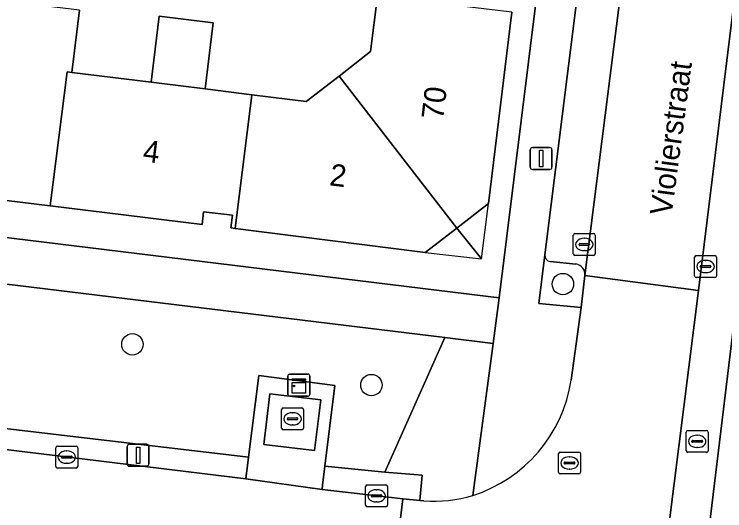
# Model space of a CAD drawing. Extents: x 161692 to 162379, y 380760 to 381678.
# Drawn here: x 162230.63 to 162263.02, y 381445.4 to 381468.05 of the extents above; entities that cross this region are included whole.
import ezdxf

# ---------------------------------------------------------------- set-up
doc = ezdxf.new("R2010")
doc.units = 0
for name, color, linetype in [('IMGEO_Boom', 7, 'Continuous'), ('IMGEO_Brandkraan', 7, 'Continuous'), ('IMGEO_Erf', 7, 'Continuous'), ('IMGEO_Groenvoorziening', 7, 'Continuous'), ('IMGEO_Haag', 7, 'Continuous'), ('IMGEO_Kast', 7, 'Continuous'), ('IMGEO_Kolk', 7, 'Continuous'), ('IMGEO_Lichtmast', 7, 'Continuous'), ('IMGEO_Openbare_ruimte_label', 7, 'Continuous'), ('IMGEO_Pand', 7, 'Continuous'), ('IMGEO_Pand_nummerreeks', 7, 'Continuous'), ('IMGEO_Pand_overbouw', 7, 'Continuous'), ('IMGEO_Parkeervlak_open', 7, 'Continuous'), ('IMGEO_Rijbaan_lokaal_open', 7, 'Continuous'), ('IMGEO_Rioolput', 7, 'Continuous'), ('IMGEO_Voetpad_gesloten', 7, 'Continuous'), ('IMGEO_Voetpad_open', 7, 'Continuous')]:
    doc.layers.add(name, color=color, linetype=linetype)

msp = doc.modelspace()

# ---------------------------------------------------------------- linework, layer by layer
at = {"layer": 'IMGEO_Boom'}
for centre in [(162255.637, 381455.741), (162236.015, 381452.992), (162246.91, 381451.132)]:
    msp.add_circle(centre, 0.489, dxfattribs=at)
at = {"layer": 'IMGEO_Brandkraan'}
for p, q in [((162261.258, 381448.139), (162261.258, 381448.991)), ((162261.333, 381449.065), (162262.185, 381449.065)), ((162261.746, 381448.845), (162261.771, 381448.845)), ((162262.259, 381448.991), (162262.259, 381448.139)), ((162261.517, 381448.559), (162261.517, 381448.571)), ((162261.955, 381448.522), (162261.557, 381448.522)), ((162261.56, 381448.608), (162261.958, 381448.608)), ((162262.001, 381448.571), (162262.001, 381448.559)), ((162261.769, 381448.285), (162261.744, 381448.285)), ((162262.185, 381448.065), (162261.333, 381448.065))]:
    msp.add_line(p, q, dxfattribs=at)
for points in [[(162261.258, 381448.139), (162261.258, 381448.991)], [(162261.333, 381449.065), (162262.185, 381449.065)], [(162262.259, 381448.991), (162262.259, 381448.139)], [(162262.185, 381448.065), (162261.333, 381448.065)]]:
    msp.add_lwpolyline(points, dxfattribs=at)
for centre, radius, start, end in [((162261.335, 381448.989), 0.0765, 91.552, 178.448), ((162261.335, 381448.989), 0.0765, 91.552, 178.448), ((162262.183, 381448.989), 0.0765, 1.552, 88.448), ((162262.183, 381448.989), 0.0765, 1.552, 88.448), ((162261.557, 381448.568), 0.0403, 85.8775, 175.7526), ((162261.554, 381448.558), 0.0366, 178.938, 274.7102), ((162261.958, 381448.565), 0.043, 264.8664, 352.4533), ((162261.962, 381448.57), 0.0386, 1.7309, 96.639), ((162261.335, 381448.141), 0.0765, 181.552, 268.448), ((162261.335, 381448.141), 0.0765, 181.552, 268.448), ((162262.183, 381448.141), 0.0765, 271.552, 358.448), ((162262.183, 381448.141), 0.0765, 271.552, 358.448)]:
    msp.add_arc(centre, radius, start, end, dxfattribs=at)
for centre, major_axis, ratio, start_param, end_param in [((162261.745, 381448.565), (-0.387, 0.002), 0.722429, 4.712389, 7.853982), ((162261.77, 381448.565), (-0.39, 0.002), 0.717154, 1.570796, 4.712389)]:
    msp.add_ellipse(centre, major_axis=major_axis, ratio=ratio, start_param=start_param, end_param=end_param, dxfattribs=at)
at = {"layer": 'IMGEO_Erf'}
msp.add_lwpolyline([(162258.857, 381504.761), (162259.168, 381507.762), (162159.019, 381519.9), (162158.982, 381519.974), (162147.825, 381521.413), (162147.501, 381521.45), (162142.857, 381483.773), (162141.011, 381468.8), (162141.688, 381468.725), (162252.73, 381455.108), (162255.72, 381479.239), (162256.283, 381483.581)], close=True, dxfattribs=at)
for points in [[(162266.353, 381478.026), (162258.728, 381415.14), (162259.887, 381415.029), (162260.517, 381419.959), (162261.231, 381420.555), (162261.544, 381423.133), (162261.805, 381425.285), (162261.256, 381426.05), (162261.605, 381428.827), (162262.07, 381432.534), (162262.711, 381432.456), (162262.99, 381434.745), (162263.27, 381437.035), (162262.575, 381437.121), (162263.044, 381440.885)], [(162233.596, 381468.245), (162233.251, 381465.397), (162236.873, 381464.948), (162237.239, 381467.969), (162239.7, 381467.664), (162239.334, 381464.644), (162241.463, 381464.38), (162243.94, 381464.073), (162245.432, 381465.233), (162246.869, 381466.35), (162247.182, 381468.889)], [(162253.311, 381468.141), (162252.242, 381459.414), (162250.803, 381458.3), (162249.365, 381457.185), (162240.692, 381458.283), (162240.506, 381458.306), (162240.579, 381458.892), (162239.26, 381459.045), (162239.188, 381458.459), (162232.27, 381459.311), (162228.274, 381459.803)]]:
    msp.add_lwpolyline(points, dxfattribs=at)
at = {"layer": 'IMGEO_Groenvoorziening'}
for points in [[(162241.771, 381451.574), (162245.242, 381451.12), (162244.789, 381447.432), (162247.524, 381447.158), (162250.253, 381453.304), (162216.805, 381457.375), (162217.915, 381455.163), (162218.204, 381453.352), (162220.256, 381450.06), (162220.259, 381449.408), (162223.875, 381448.965), (162223.999, 381449.886), (162241.303, 381447.842)], [(162241.303, 381447.842), (162223.999, 381449.886), (162223.875, 381448.965), (162241.178, 381446.849)], [(162249.228, 381447.021), (162247.524, 381447.158), (162244.789, 381447.432), (162244.681, 381446.56), (162244.658, 381446.37), (162247.05, 381446.091), (162248.348, 381445.939), (162249.114, 381445.873)]]:
    msp.add_lwpolyline(points, close=True, dxfattribs=at)
for points in [[(162254.81, 381457.07), (162254.547, 381454.858), (162256.47, 381454.674), (162256.641, 381456.135)], [(162256.23, 381456.657), (162255.054, 381456.776)], [(162252.46, 381453.03), (162250.253, 381453.304), (162247.524, 381447.158), (162249.228, 381447.021), (162249.114, 381445.873), (162249.299, 381445.857)], [(162251.531, 381446.095), (162252.46, 381453.03)]]:
    msp.add_lwpolyline(points, dxfattribs=at)
for centre, radius, start, end in [((162255.09, 381457.054), 0.28, 176.6713, 262.7095), ((162256.147, 381456.169), 0.496, 356.1202, 80.3105), ((162249.8, 381451.745), 5.909, 265.1375, 287.0354)]:
    msp.add_arc(centre, radius, start, end, dxfattribs=at)
at = {"layer": 'IMGEO_Haag'}
for points in [[(162252.46, 381453.03), (162250.253, 381453.304), (162247.524, 381447.158), (162249.228, 381447.021), (162249.114, 381445.873), (162249.299, 381445.857)], [(162251.531, 381446.095), (162252.46, 381453.03)]]:
    msp.add_lwpolyline(points, dxfattribs=at)
for points in [[(162223.999, 381449.886), (162223.875, 381448.965), (162241.178, 381446.849), (162241.303, 381447.842)], [(162249.228, 381447.021), (162247.524, 381447.158), (162244.789, 381447.432), (162244.681, 381446.56), (162244.658, 381446.37), (162247.05, 381446.091), (162248.348, 381445.939), (162249.114, 381445.873)]]:
    msp.add_lwpolyline(points, close=True, dxfattribs=at)
msp.add_arc((162249.8, 381451.745), 5.909, 265.1375, 287.0354, dxfattribs=at)
at = {"layer": 'IMGEO_Kast'}
for p, q in [((162243.102, 381450.706), (162243.102, 381451.547)), ((162243.102, 381451.547), (162243.102, 381450.706)), ((162243.177, 381451.631), (162244.018, 381451.631)), ((162244.018, 381451.631), (162243.177, 381451.631)), ((162244.102, 381451.556), (162244.102, 381450.715)), ((162244.102, 381450.715), (162244.102, 381451.556)), ((162244.027, 381450.631), (162243.186, 381450.631)), ((162243.186, 381450.631), (162244.027, 381450.631))]:
    msp.add_line(p, q, dxfattribs=at)
for points in [[(162243.297, 381451.421), (162243.897, 381451.421), (162243.897, 381451.336), (162243.297, 381451.336), (162243.297, 381451.421)], [(162243.297, 381451.246), (162243.897, 381451.246), (162243.897, 381450.757), (162243.297, 381450.757), (162243.297, 381451.246)]]:
    msp.add_lwpolyline(points, dxfattribs=at)
msp.add_circle((162243.381, 381451.095), 0.0377, dxfattribs=at)
for centre, start, end in [((162243.18, 381451.553), 92.4484, 184.2845), ((162243.18, 381451.553), 92.4484, 184.2845), ((162244.024, 381451.553), 2.4484, 94.2845), ((162244.024, 381451.553), 2.4484, 94.2845), ((162243.18, 381450.709), 182.4484, 274.2845), ((162243.18, 381450.709), 182.4484, 274.2845), ((162244.024, 381450.709), 272.4484, 4.2845), ((162244.024, 381450.709), 272.4484, 4.2845)]:
    msp.add_arc(centre, 0.0779, start, end, dxfattribs=at)
at = {"layer": 'IMGEO_Kolk'}
for p, q in [((162256.113, 381457.124), (162256.113, 381457.976)), ((162256.188, 381458.05), (162257.04, 381458.05)), ((162257.114, 381457.976), (162257.114, 381457.124)), ((162256.372, 381457.544), (162256.372, 381457.556)), ((162256.415, 381457.593), (162256.813, 381457.593)), ((162256.601, 381457.83), (162256.626, 381457.83)), ((162256.856, 381457.556), (162256.856, 381457.544)), ((162256.81, 381457.507), (162256.412, 381457.507)), ((162256.624, 381457.27), (162256.599, 381457.27)), ((162257.04, 381457.05), (162256.188, 381457.05)), ((162261.642, 381456.116), (162261.642, 381456.968)), ((162261.717, 381457.042), (162262.569, 381457.042)), ((162262.643, 381456.968), (162262.643, 381456.116)), ((162261.944, 381456.585), (162262.342, 381456.585)), ((162262.13, 381456.822), (162262.155, 381456.822)), ((162261.901, 381456.536), (162261.901, 381456.548)), ((162262.339, 381456.499), (162261.941, 381456.499)), ((162262.153, 381456.262), (162262.128, 381456.262)), ((162262.385, 381456.548), (162262.385, 381456.536)), ((162262.569, 381456.042), (162261.717, 381456.042)), ((162232.519, 381447.421), (162232.519, 381448.273)), ((162232.594, 381448.347), (162233.446, 381448.347)), ((162233.52, 381448.273), (162233.52, 381447.421)), ((162232.778, 381447.841), (162232.778, 381447.853)), ((162232.821, 381447.89), (162233.219, 381447.89)), ((162233.007, 381448.127), (162233.032, 381448.127)), ((162233.262, 381447.853), (162233.262, 381447.841)), ((162233.216, 381447.804), (162232.818, 381447.804)), ((162233.03, 381447.567), (162233.005, 381447.567)), ((162233.446, 381447.347), (162232.594, 381447.347)), ((162246.719, 381446.58), (162247.571, 381446.58)), ((162246.644, 381445.654), (162246.644, 381446.506)), ((162247.132, 381446.36), (162247.157, 381446.36)), ((162247.645, 381446.506), (162247.645, 381445.654)), ((162246.903, 381446.074), (162246.903, 381446.086)), ((162247.341, 381446.037), (162246.943, 381446.037)), ((162246.946, 381446.123), (162247.344, 381446.123)), ((162247.387, 381446.086), (162247.387, 381446.074)), ((162247.571, 381445.58), (162246.719, 381445.58)), ((162247.155, 381445.8), (162247.13, 381445.8))]:
    msp.add_line(p, q, dxfattribs=at)
for points in [[(162256.113, 381457.124), (162256.113, 381457.976)], [(162256.188, 381458.05), (162257.04, 381458.05)], [(162257.114, 381457.976), (162257.114, 381457.124)], [(162257.04, 381457.05), (162256.188, 381457.05)], [(162261.642, 381456.116), (162261.642, 381456.968)], [(162261.717, 381457.042), (162262.569, 381457.042)], [(162262.643, 381456.968), (162262.643, 381456.116)], [(162262.569, 381456.042), (162261.717, 381456.042)], [(162232.519, 381447.421), (162232.519, 381448.273)], [(162232.594, 381448.347), (162233.446, 381448.347)], [(162233.52, 381448.273), (162233.52, 381447.421)], [(162233.446, 381447.347), (162232.594, 381447.347)], [(162246.719, 381446.58), (162247.571, 381446.58)], [(162246.644, 381445.654), (162246.644, 381446.506)], [(162247.645, 381446.506), (162247.645, 381445.654)], [(162247.571, 381445.58), (162246.719, 381445.58)]]:
    msp.add_lwpolyline(points, dxfattribs=at)
for centre, radius, start, end in [((162256.19, 381457.974), 0.0765, 91.552, 178.448), ((162256.19, 381457.974), 0.0765, 91.552, 178.448), ((162257.038, 381457.974), 0.0765, 1.552, 88.448), ((162257.038, 381457.974), 0.0765, 1.552, 88.448), ((162256.412, 381457.553), 0.0403, 85.8775, 175.7526), ((162256.409, 381457.543), 0.0366, 178.938, 274.7102), ((162256.813, 381457.55), 0.043, 264.8664, 352.4533), ((162256.817, 381457.555), 0.0386, 1.7309, 96.639), ((162256.19, 381457.126), 0.0765, 181.552, 268.448), ((162256.19, 381457.126), 0.0765, 181.552, 268.448), ((162257.038, 381457.126), 0.0765, 271.552, 358.448), ((162257.038, 381457.126), 0.0765, 271.552, 358.448), ((162261.719, 381456.966), 0.0765, 91.552, 178.448), ((162261.719, 381456.966), 0.0765, 91.552, 178.448), ((162262.567, 381456.966), 0.0765, 1.552, 88.448), ((162262.567, 381456.966), 0.0765, 1.552, 88.448), ((162261.941, 381456.545), 0.0403, 85.8775, 175.7526), ((162262.346, 381456.547), 0.0386, 1.7309, 96.639), ((162261.938, 381456.535), 0.0366, 178.938, 274.7102), ((162262.342, 381456.542), 0.043, 264.8664, 352.4533), ((162261.719, 381456.118), 0.0765, 181.552, 268.448), ((162261.719, 381456.118), 0.0765, 181.552, 268.448), ((162262.567, 381456.118), 0.0765, 271.552, 358.448), ((162262.567, 381456.118), 0.0765, 271.552, 358.448), ((162232.596, 381448.271), 0.0765, 91.552, 178.448), ((162232.596, 381448.271), 0.0765, 91.552, 178.448), ((162233.444, 381448.271), 0.0765, 1.552, 88.448), ((162233.444, 381448.271), 0.0765, 1.552, 88.448), ((162232.818, 381447.85), 0.0403, 85.8775, 175.7526), ((162232.815, 381447.84), 0.0366, 178.938, 274.7102), ((162233.219, 381447.847), 0.043, 264.8664, 352.4533), ((162233.223, 381447.852), 0.0386, 1.7309, 96.639), ((162232.596, 381447.423), 0.0765, 181.552, 268.448), ((162232.596, 381447.423), 0.0765, 181.552, 268.448), ((162233.444, 381447.423), 0.0765, 271.552, 358.448), ((162233.444, 381447.423), 0.0765, 271.552, 358.448), ((162246.721, 381446.504), 0.0765, 91.552, 178.448), ((162246.721, 381446.504), 0.0765, 91.552, 178.448), ((162247.569, 381446.504), 0.0765, 1.552, 88.448), ((162247.569, 381446.504), 0.0765, 1.552, 88.448), ((162246.943, 381446.083), 0.0403, 85.8775, 175.7526), ((162246.94, 381446.073), 0.0366, 178.938, 274.7102), ((162247.344, 381446.08), 0.043, 264.8664, 352.4533), ((162247.348, 381446.085), 0.0386, 1.7309, 96.639), ((162246.721, 381445.656), 0.0765, 181.552, 268.448), ((162246.721, 381445.656), 0.0765, 181.552, 268.448), ((162247.569, 381445.656), 0.0765, 271.552, 358.448), ((162247.569, 381445.656), 0.0765, 271.552, 358.448)]:
    msp.add_arc(centre, radius, start, end, dxfattribs=at)
for centre, major_axis, ratio, start_param, end_param in [((162256.6, 381457.55), (-0.387, 0.002), 0.722429, 4.712389, 7.853982), ((162256.625, 381457.55), (-0.39, 0.002), 0.717154, 1.570796, 4.712389), ((162262.129, 381456.542), (-0.387, 0.002), 0.722429, 4.712389, 7.853982), ((162262.154, 381456.542), (-0.39, 0.002), 0.717154, 1.570796, 4.712389), ((162233.006, 381447.847), (-0.387, 0.002), 0.722429, 4.712389, 7.853982), ((162233.031, 381447.847), (-0.39, 0.002), 0.717154, 1.570796, 4.712389), ((162247.131, 381446.08), (-0.387, 0.002), 0.722429, 4.712389, 7.853982), ((162247.156, 381446.08), (-0.39, 0.002), 0.717154, 1.570796, 4.712389)]:
    msp.add_ellipse(centre, major_axis=major_axis, ratio=ratio, start_param=start_param, end_param=end_param, dxfattribs=at)
at = {"layer": 'IMGEO_Lichtmast'}
for p, q in [((162254.15, 381461.072), (162254.15, 381461.872)), ((162254.15, 381461.872), (162254.15, 381461.072)), ((162254.25, 381461.972), (162255.04, 381461.972)), ((162255.04, 381461.972), (162254.25, 381461.972)), ((162255.14, 381461.872), (162255.14, 381461.072)), ((162255.14, 381461.072), (162255.14, 381461.872)), ((162255.04, 381460.972), (162254.25, 381460.972)), ((162254.25, 381460.972), (162255.04, 381460.972)), ((162235.776, 381447.533), (162235.776, 381448.333)), ((162235.776, 381448.333), (162235.776, 381447.533)), ((162235.876, 381448.433), (162236.666, 381448.433)), ((162236.666, 381448.433), (162235.876, 381448.433)), ((162236.766, 381448.333), (162236.766, 381447.533)), ((162236.766, 381447.533), (162236.766, 381448.333)), ((162236.666, 381447.433), (162235.876, 381447.433)), ((162235.876, 381447.433), (162236.666, 381447.433))]:
    msp.add_line(p, q, dxfattribs=at)
for points in [[(162254.57, 381461.847), (162254.72, 381461.847), (162254.72, 381461.097), (162254.57, 381461.097), (162254.57, 381461.847)], [(162236.196, 381448.308), (162236.346, 381448.308), (162236.346, 381447.558), (162236.196, 381447.558), (162236.196, 381448.308)]]:
    msp.add_lwpolyline(points, dxfattribs=at)
for centre, start, end in [((162254.25, 381461.872), 90, 180), ((162254.25, 381461.872), 90, 180), ((162255.04, 381461.872), 0, 90), ((162255.04, 381461.872), 360, 90), ((162254.25, 381461.072), 180, 270), ((162254.25, 381461.072), 180, 270), ((162255.04, 381461.072), 270, 0), ((162255.04, 381461.072), 270, 0), ((162235.876, 381448.333), 90, 180), ((162235.876, 381448.333), 90, 180), ((162236.666, 381448.333), 0, 90), ((162236.666, 381448.333), 360, 90), ((162235.876, 381447.533), 180, 270), ((162235.876, 381447.533), 180, 270), ((162236.666, 381447.533), 270, 0), ((162236.666, 381447.533), 270, 0)]:
    msp.add_arc(centre, 0.1, start, end, dxfattribs=at)
at = {"layer": 'IMGEO_Pand'}
for points in [[(162233.251, 381465.397), (162233.596, 381468.245), (162227.773, 381468.959), (162226.642, 381460.024), (162226.815, 381460), (162226.884, 381460.572), (162228.346, 381460.389), (162228.274, 381459.803), (162232.27, 381459.311), (162233.044, 381465.423)], [(162250.803, 381458.3), (162252.242, 381459.414), (162253.311, 381468.141), (162247.182, 381468.889), (162246.869, 381466.35), (162245.432, 381465.233)], [(162236.873, 381464.948), (162239.334, 381464.644), (162239.7, 381467.664), (162237.239, 381467.969)], [(162240.692, 381458.283), (162241.463, 381464.38), (162239.334, 381464.644), (162236.873, 381464.948), (162233.251, 381465.397), (162233.044, 381465.423), (162232.27, 381459.311), (162239.188, 381458.459), (162239.26, 381459.045), (162240.579, 381458.892), (162240.506, 381458.306)], [(162250.803, 381458.3), (162245.432, 381465.233), (162243.94, 381464.073), (162241.463, 381464.38), (162240.692, 381458.283), (162249.365, 381457.185)]]:
    msp.add_lwpolyline(points, close=True, dxfattribs=at)
at = {"layer": 'IMGEO_Pand_overbouw'}
for points in [[(162250.803, 381458.3), (162251.928, 381456.888), (162252.242, 381459.414)], [(162250.803, 381458.3), (162249.365, 381457.185), (162251.928, 381456.888)]]:
    msp.add_lwpolyline(points, close=True, dxfattribs=at)
at = {"layer": 'IMGEO_Parkeervlak_open'}
for points in [[(162256.641, 381456.135), (162259.007, 381474.855)], [(162256.985, 381474.465), (162254.81, 381457.07)], [(162255.054, 381456.776), (162256.23, 381456.657)]]:
    msp.add_lwpolyline(points, dxfattribs=at)
for centre, radius, start, end in [((162255.09, 381457.054), 0.28, 176.6713, 262.7095), ((162256.147, 381456.169), 0.496, 356.1202, 80.3105)]:
    msp.add_arc(centre, radius, start, end, dxfattribs=at)
at = {"layer": 'IMGEO_Rijbaan_lokaal_open'}
for points in [[(162267.532, 381501.879), (162267.781, 381503.837), (162262.656, 381504.479), (162262.653, 381504.451), (162260.317, 381485.87), (162260.156, 381484.536), (162259.145, 381476.169), (162259.007, 381474.855), (162256.641, 381456.135), (162261.813, 381455.443)], [(162241.178, 381446.849), (162223.875, 381448.965), (162220.259, 381449.408), (162213.717, 381450.208), (162211.909, 381450.432), (162206.662, 381451.081), (162203.824, 381451.432), (162199.417, 381451.978), (162198.878, 381446.746), (162211.58, 381445.215), (162212.985, 381445.035), (162213.998, 381444.868), (162226.697, 381443.337), (162227.667, 381443.249), (162240.465, 381441.67), (162241.92, 381441.484), (162247.731, 381440.851), (162248.348, 381445.939), (162247.05, 381446.091), (162244.658, 381446.37)]]:
    msp.add_lwpolyline(points, close=True, dxfattribs=at)
for points in [[(162261.813, 381455.443), (162256.641, 381456.135), (162256.47, 381454.674), (162256.017, 381451.363)], [(162253.93, 381434.215), (162253.795, 381433.04), (162258.921, 381432.414), (162261.813, 381455.443)], [(162249.299, 381445.857), (162249.114, 381445.873), (162248.348, 381445.939), (162247.731, 381440.851), (162248.738, 381440.693)]]:
    msp.add_lwpolyline(points, dxfattribs=at)
for centre, radius, start, end in [((162249.521, 381452.35), 6.57, 287.8096, 351.3578), ((162249.8, 381451.745), 5.909, 265.1375, 287.0354)]:
    msp.add_arc(centre, radius, start, end, dxfattribs=at)
at = {"layer": 'IMGEO_Rioolput'}
for p, q in [((162242.892, 381450.093), (162243.744, 381450.093)), ((162242.817, 381449.167), (162242.817, 381450.019)), ((162243.305, 381449.873), (162243.33, 381449.873)), ((162243.818, 381450.019), (162243.818, 381449.167)), ((162243.076, 381449.587), (162243.076, 381449.599)), ((162243.514, 381449.55), (162243.116, 381449.55)), ((162243.119, 381449.636), (162243.517, 381449.636)), ((162243.56, 381449.599), (162243.56, 381449.587)), ((162243.328, 381449.313), (162243.303, 381449.313)), ((162243.744, 381449.093), (162242.892, 381449.093)), ((162255.44, 381447.153), (162255.44, 381448.005)), ((162255.515, 381448.079), (162256.367, 381448.079)), ((162255.928, 381447.859), (162255.953, 381447.859)), ((162256.441, 381448.005), (162256.441, 381447.153)), ((162255.699, 381447.573), (162255.699, 381447.585)), ((162256.137, 381447.536), (162255.739, 381447.536)), ((162255.742, 381447.622), (162256.14, 381447.622)), ((162256.183, 381447.585), (162256.183, 381447.573)), ((162255.951, 381447.299), (162255.926, 381447.299)), ((162256.367, 381447.079), (162255.515, 381447.079))]:
    msp.add_line(p, q, dxfattribs=at)
for points in [[(162242.892, 381450.093), (162243.744, 381450.093)], [(162242.817, 381449.167), (162242.817, 381450.019)], [(162243.818, 381450.019), (162243.818, 381449.167)], [(162243.744, 381449.093), (162242.892, 381449.093)], [(162255.44, 381447.153), (162255.44, 381448.005)], [(162255.515, 381448.079), (162256.367, 381448.079)], [(162256.441, 381448.005), (162256.441, 381447.153)], [(162256.367, 381447.079), (162255.515, 381447.079)]]:
    msp.add_lwpolyline(points, dxfattribs=at)
for centre, radius, start, end in [((162242.894, 381450.017), 0.0765, 91.552, 178.448), ((162242.894, 381450.017), 0.0765, 91.552, 178.448), ((162243.742, 381450.017), 0.0765, 1.552, 88.448), ((162243.742, 381450.017), 0.0765, 1.552, 88.448), ((162243.116, 381449.596), 0.0403, 85.8775, 175.7526), ((162243.113, 381449.586), 0.0366, 178.938, 274.7102), ((162243.517, 381449.593), 0.043, 264.8664, 352.4533), ((162243.521, 381449.598), 0.0386, 1.7309, 96.639), ((162242.894, 381449.169), 0.0765, 181.552, 268.448), ((162242.894, 381449.169), 0.0765, 181.552, 268.448), ((162243.742, 381449.169), 0.0765, 271.552, 358.448), ((162243.742, 381449.169), 0.0765, 271.552, 358.448), ((162255.517, 381448.003), 0.0765, 91.552, 178.448), ((162255.517, 381448.003), 0.0765, 91.552, 178.448), ((162256.365, 381448.003), 0.0765, 1.552, 88.448), ((162256.365, 381448.003), 0.0765, 1.552, 88.448), ((162255.739, 381447.582), 0.0403, 85.8775, 175.7526), ((162255.736, 381447.572), 0.0366, 178.938, 274.7102), ((162256.14, 381447.579), 0.043, 264.8664, 352.4533), ((162256.144, 381447.584), 0.0386, 1.7309, 96.639), ((162255.517, 381447.155), 0.0765, 181.552, 268.448), ((162255.517, 381447.155), 0.0765, 181.552, 268.448), ((162256.365, 381447.155), 0.0765, 271.552, 358.448), ((162256.365, 381447.155), 0.0765, 271.552, 358.448)]:
    msp.add_arc(centre, radius, start, end, dxfattribs=at)
for centre, major_axis, ratio, start_param, end_param in [((162243.304, 381449.593), (-0.387, 0.002), 0.722429, 4.712389, 7.853982), ((162243.329, 381449.593), (-0.39, 0.002), 0.717154, 1.570796, 4.712389), ((162255.927, 381447.579), (-0.387, 0.002), 0.722429, 4.712389, 7.853982), ((162255.952, 381447.579), (-0.39, 0.002), 0.717154, 1.570796, 4.712389)]:
    msp.add_ellipse(centre, major_axis=major_axis, ratio=ratio, start_param=start_param, end_param=end_param, dxfattribs=at)
at = {"layer": 'IMGEO_Voetpad_gesloten'}
msp.add_lwpolyline([(162244.596, 381450.459), (162242.285, 381450.736), (162242.008, 381448.428), (162244.319, 381448.15)], close=True, dxfattribs=at)
at = {"layer": 'IMGEO_Voetpad_open'}
for points in [[(162255.7, 381384.988), (162255.002, 381385.924), (162257.403, 381401.904), (162257.543, 381402.913), (162258.346, 381408.354), (162259.151, 381413.813), (162259.887, 381415.029), (162258.728, 381415.14), (162266.353, 381478.026), (162267.671, 381477.853), (162268.055, 381480.918), (162266.726, 381481.101), (162271.335, 381518.964), (162275.96, 381554.905), (162278.144, 381558.606)], [(162267.917, 381504.887), (162267.781, 381503.837), (162267.532, 381501.879), (162261.813, 381455.443), (162258.921, 381432.414), (162258.477, 381428.947), (162255.661, 381406.999), (162255.387, 381403.805), (162256.607, 381403.682), (162255.843, 381397.741), (162254.667, 381397.876), (162253.57, 381388.915), (162253.142, 381385.415)], [(162260.656, 381504.015), (162258.857, 381504.761), (162256.283, 381483.581), (162255.72, 381479.239), (162252.73, 381455.108), (162252.46, 381453.03), (162251.531, 381446.095)], [(162256.017, 381451.363), (162256.47, 381454.674), (162254.547, 381454.858), (162254.81, 381457.07), (162256.985, 381474.465), (162257.201, 381476.437), (162259.145, 381476.169), (162260.156, 381484.536), (162258.258, 381484.729), (162258.481, 381486.8), (162260.656, 381504.015)], [(162181.269, 381461.769), (162209.629, 381458.274), (162212.878, 381457.874), (162212.424, 381454.199), (162209.883, 381454.489), (162209.609, 381452.286), (162212.139, 381451.942), (162211.909, 381450.432), (162213.717, 381450.208), (162213.933, 381451.807), (162217.506, 381451.361), (162217.758, 381453.454), (162214.22, 381453.883), (162214.755, 381457.662), (162216.805, 381457.375), (162250.253, 381453.304), (162252.46, 381453.03), (162252.73, 381455.108), (162141.688, 381468.725)]]:
    msp.add_lwpolyline(points, dxfattribs=at)
for points in [[(162245.242, 381451.12), (162241.771, 381451.574), (162241.303, 381447.842), (162241.178, 381446.849), (162244.658, 381446.37), (162244.681, 381446.56), (162244.789, 381447.432)], [(162242.008, 381448.428), (162242.285, 381450.736), (162244.596, 381450.459), (162244.319, 381448.15)]]:
    msp.add_lwpolyline(points, close=True, dxfattribs=at)
msp.add_arc((162249.521, 381452.35), 6.57, 287.8096, 351.3578, dxfattribs=at)

# ---------------------------------------------------------------- texts
at = {"layer": 'IMGEO_Openbare_ruimte_label'}
msp.add_text('Violierstraat', height=1, rotation=82.4129, dxfattribs=at).set_placement((162260.588, 381458.83))
at = {"layer": 'IMGEO_Pand_nummerreeks'}
for s, rotation, p in [('70', 83.1252, (162250.176, 381463.211)), ('4', 353.0912, (162236.457, 381461.338)), ('2', 352.9967, (162244.966, 381460.251))]:
    msp.add_text(s, height=1, rotation=rotation, dxfattribs=at).set_placement(p)

doc.saveas('drawing.dxf')
